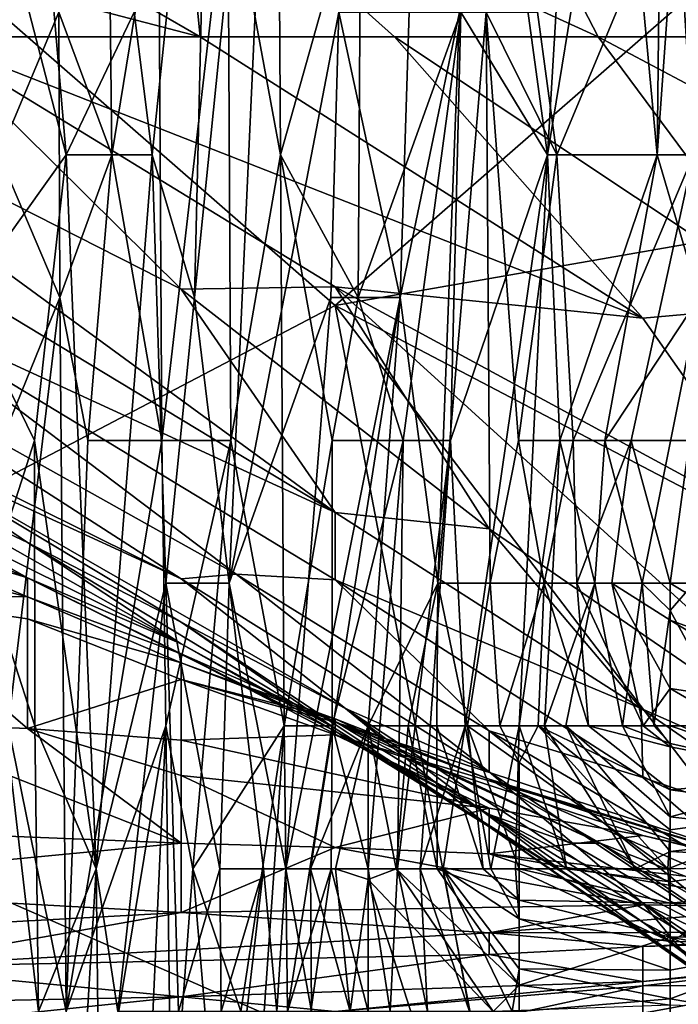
# Model space of a CAD drawing. Extents: x -161 to 11, y -10 to 160.
# Tile 428 of 499: x 0.9035 to 0.9226, y 0.1873 to 0.2159. Entities that reach past the tile are written whole.
import ezdxf

# ---------------------------------------------------------------- set-up
doc = ezdxf.new("R2010")
doc.units = 0
doc.header["$MEASUREMENT"] = 0
doc.layers.get('0').update_dxf_attribs({"linetype": 'CONTINUOUS'})

msp = doc.modelspace()

# ---------------------------------------------------------------- linework, layer by layer
for points in [[(0.904624, 0.21616, 0.187992), (0.902477, 0.23691, 0.191749), (0.902887, 0.21201, 0.191749)], [(0.909067, 0.22861, 0.109092), (0.911085, 0.23276, 0.097821), (0.908573, 0.207859, 0.109092)], [(0.909574, 0.199559, 0.101578), (0.908573, 0.207859, 0.109092), (0.911085, 0.23276, 0.097821)], [(0.911085, 0.23276, 0.097821), (0.91276, 0.21616, 0.08655), (0.909574, 0.199559, 0.101578)], [(0.922017, 0.21201, 0.094064), (0.922249, 0.23276, 0.094064), (0.920864, 0.22446, 0.101578)], [(0.922017, 0.21201, 0.094064), (0.923494, 0.23276, 0.08655), (0.922249, 0.23276, 0.094064)], [(0.923494, 0.23276, 0.08655), (0.922017, 0.21201, 0.094064), (0.923232, 0.207859, 0.08655)], [(0.905978, 0.22861, 0.180478), (0.904624, 0.21616, 0.187992), (0.906163, 0.21201, 0.180478)], [(0.907522, 0.22031, 0.172963), (0.905978, 0.22861, 0.180478), (0.906163, 0.21201, 0.180478)], [(0.907336, 0.21201, 0.116607), (0.906815, 0.21616, 0.120364), (0.909067, 0.22861, 0.109092)], [(0.909067, 0.22861, 0.109092), (0.908573, 0.207859, 0.109092), (0.907336, 0.21201, 0.116607)], [(0.910991, 0.22446, 0.154178), (0.909537, 0.22031, 0.161692), (0.911072, 0.21201, 0.154178)], [(0.910991, 0.22446, 0.154178), (0.911072, 0.21201, 0.154178), (0.913398, 0.22031, 0.142906)], [(0.918831, 0.21201, 0.112849), (0.919576, 0.22446, 0.109092), (0.917694, 0.22031, 0.120364)], [(0.920864, 0.22446, 0.101578), (0.919576, 0.22446, 0.109092), (0.918831, 0.21201, 0.112849)], [(0.920864, 0.22446, 0.101578), (0.918831, 0.21201, 0.112849), (0.922017, 0.21201, 0.094064)], [(0.923075, 0.21201, 0.03395), (0.922559, 0.22031, 0.037707), (0.925695, 0.22446, 0.022678)], [(0.912657, 0.20763, 0.267054), (0.890302, 0.195912, 0.267139), (0.894773, 0.223255, 0.267389)], [(0.908186, 0.220997, 0.6668), (0.894773, 0.223514, 0.655081), (0.908738, 0.215443, 0.655081)], [(0.894773, 0.223514, 0.655081), (0.903715, 0.216757, 0.651175), (0.908738, 0.215443, 0.655081)], [(0.894773, 0.223255, 0.267389), (0.92607, 0.219349, 0.267054), (0.912657, 0.20763, 0.267054)], [(0.92607, 0.223255, 0.692184), (0.917128, 0.221574, 0.678519), (0.92607, 0.215443, 0.678022)], [(0.917128, 0.221574, 0.678519), (0.908186, 0.220997, 0.6668), (0.920299, 0.215443, 0.670706)], [(0.92607, 0.215443, 0.678022), (0.917128, 0.221574, 0.678519), (0.920299, 0.215443, 0.670706)], [(0.920299, 0.215443, 0.670706), (0.908186, 0.220997, 0.6668), (0.914381, 0.215443, 0.662894)], [(0.914381, 0.215443, 0.662894), (0.908186, 0.220997, 0.6668), (0.908738, 0.215443, 0.655081)], [(0.90268, 0.22031, 0.142906), (0.904836, 0.21201, 0.130712), (0.90188, 0.207859, 0.146664)], [(0.90413, 0.22031, 0.135392), (0.904836, 0.21201, 0.130712), (0.90268, 0.22031, 0.142906)], [(0.906815, 0.21616, 0.120364), (0.904836, 0.21201, 0.130712), (0.90413, 0.22031, 0.135392)], [(0.907522, 0.22031, 0.172963), (0.906163, 0.21201, 0.180478), (0.907616, 0.203709, 0.172963)], [(0.909537, 0.22031, 0.161692), (0.907522, 0.22031, 0.172963), (0.907616, 0.203709, 0.172963)], [(0.909537, 0.22031, 0.161692), (0.907616, 0.203709, 0.172963), (0.909628, 0.203709, 0.161692)], [(0.911072, 0.21201, 0.154178), (0.909537, 0.22031, 0.161692), (0.909628, 0.203709, 0.161692)], [(0.913398, 0.22031, 0.142906), (0.911072, 0.21201, 0.154178), (0.913326, 0.207859, 0.142906)], [(0.913398, 0.22031, 0.142906), (0.913326, 0.207859, 0.142906), (0.916305, 0.21616, 0.127878)], [(0.917694, 0.22031, 0.120364), (0.916305, 0.21616, 0.127878), (0.918831, 0.21201, 0.112849)], [(0.918532, 0.21616, 0.056493), (0.922559, 0.22031, 0.037707), (0.919101, 0.21201, 0.052735)], [(0.922559, 0.22031, 0.037707), (0.923075, 0.21201, 0.03395), (0.919101, 0.21201, 0.052735)], [(0.92607, 0.219349, 0.267054), (0.935013, 0.211537, 0.266741), (0.912657, 0.20763, 0.267054)], [(0.894773, 0.217452, 0.639456), (0.900764, 0.215443, 0.643362), (0.903715, 0.216757, 0.651175)], [(0.900764, 0.215443, 0.643362), (0.908738, 0.215443, 0.655081), (0.903715, 0.216757, 0.651175)], [(0.904624, 0.21616, 0.187992), (0.902887, 0.21201, 0.191749), (0.904655, 0.207859, 0.187992)], [(0.904624, 0.21616, 0.187992), (0.904655, 0.207859, 0.187992), (0.906163, 0.21201, 0.180478)], [(0.906815, 0.21616, 0.120364), (0.907336, 0.21201, 0.116607), (0.904836, 0.21201, 0.130712)], [(0.912532, 0.207859, 0.08655), (0.909574, 0.199559, 0.101578), (0.91276, 0.21616, 0.08655)], [(0.91276, 0.21616, 0.08655), (0.914548, 0.207859, 0.075278), (0.912532, 0.207859, 0.08655)], [(0.914804, 0.21616, 0.075278), (0.914548, 0.207859, 0.075278), (0.91276, 0.21616, 0.08655)], [(0.916305, 0.21616, 0.127878), (0.913326, 0.207859, 0.142906), (0.914632, 0.203709, 0.135392)], [(0.914804, 0.21616, 0.075278), (0.916274, 0.21616, 0.067764), (0.914548, 0.207859, 0.075278)], [(0.91564, 0.199559, 0.067764), (0.914548, 0.207859, 0.075278), (0.916274, 0.21616, 0.067764)], [(0.916305, 0.21616, 0.127878), (0.914632, 0.203709, 0.135392), (0.916008, 0.203709, 0.127878)], [(0.916274, 0.21616, 0.067764), (0.917042, 0.21616, 0.064007), (0.91564, 0.199559, 0.067764)], [(0.917163, 0.199559, 0.06025), (0.91564, 0.199559, 0.067764), (0.917042, 0.21616, 0.064007)], [(0.916305, 0.21616, 0.127878), (0.916008, 0.203709, 0.127878), (0.918831, 0.21201, 0.112849)], [(0.918532, 0.21616, 0.056493), (0.919101, 0.21201, 0.052735), (0.917042, 0.21616, 0.064007)], [(0.917042, 0.21616, 0.064007), (0.919101, 0.21201, 0.052735), (0.917986, 0.203709, 0.056493)], [(0.917042, 0.21616, 0.064007), (0.917986, 0.203709, 0.056493), (0.917163, 0.199559, 0.06025)], [(0.900764, 0.215443, 0.643362), (0.893737, 0.215443, 0.631644), (0.908186, 0.208104, 0.63555)], [(0.908186, 0.208104, 0.63555), (0.893737, 0.215443, 0.631644), (0.912657, 0.201618, 0.623831)], [(0.893737, 0.215443, 0.631644), (0.894773, 0.212419, 0.623831), (0.912657, 0.201618, 0.623831)], [(0.908738, 0.215443, 0.655081), (0.900764, 0.215443, 0.643362), (0.921599, 0.207267, 0.655081)], [(0.921599, 0.207267, 0.655081), (0.900764, 0.215443, 0.643362), (0.912657, 0.208178, 0.643362)], [(0.900764, 0.215443, 0.643362), (0.908186, 0.208104, 0.63555), (0.912657, 0.208178, 0.643362)], [(0.914381, 0.215443, 0.662894), (0.908738, 0.215443, 0.655081), (0.921599, 0.207267, 0.655081)], [(0.914381, 0.215443, 0.662894), (0.92607, 0.207663, 0.662894), (0.920299, 0.215443, 0.670706)], [(0.92607, 0.207663, 0.662894), (0.914381, 0.215443, 0.662894), (0.921599, 0.207267, 0.655081)], [(0.920299, 0.215443, 0.670706), (0.935013, 0.20763, 0.675866), (0.92607, 0.215443, 0.678022)], [(0.935013, 0.20763, 0.675866), (0.920299, 0.215443, 0.670706), (0.92607, 0.207663, 0.662894)], [(0.894773, 0.212419, 0.623831), (0.899244, 0.207786, 0.616019), (0.912657, 0.201618, 0.623831)], [(0.904836, 0.21201, 0.130712), (0.903923, 0.203709, 0.135392), (0.90188, 0.207859, 0.146664)], [(0.904655, 0.207859, 0.187992), (0.902887, 0.21201, 0.191749), (0.902973, 0.203709, 0.191749)], [(0.903923, 0.203709, 0.135392), (0.904836, 0.21201, 0.130712), (0.905714, 0.191259, 0.124121)], [(0.906163, 0.21201, 0.180478), (0.904655, 0.207859, 0.187992), (0.905465, 0.203709, 0.184235)], [(0.904836, 0.21201, 0.130712), (0.907336, 0.21201, 0.116607), (0.905714, 0.191259, 0.124121)], [(0.906163, 0.21201, 0.180478), (0.905465, 0.203709, 0.184235), (0.907616, 0.203709, 0.172963)], [(0.907336, 0.21201, 0.116607), (0.90774, 0.199559, 0.112849), (0.905714, 0.191259, 0.124121)], [(0.907336, 0.21201, 0.116607), (0.908573, 0.207859, 0.109092), (0.90774, 0.199559, 0.112849)], [(0.911179, 0.195409, 0.154178), (0.911072, 0.21201, 0.154178), (0.909628, 0.203709, 0.161692)], [(0.912569, 0.203709, 0.146664), (0.911072, 0.21201, 0.154178), (0.911179, 0.195409, 0.154178)], [(0.913326, 0.207859, 0.142906), (0.911072, 0.21201, 0.154178), (0.912569, 0.203709, 0.146664)], [(0.918831, 0.21201, 0.112849), (0.916008, 0.203709, 0.127878), (0.916432, 0.195409, 0.124121)], [(0.918831, 0.21201, 0.112849), (0.916432, 0.195409, 0.124121), (0.918005, 0.195409, 0.113853)], [(0.919101, 0.21201, 0.052735), (0.919576, 0.203709, 0.048978), (0.917986, 0.203709, 0.056493)], [(0.918005, 0.195409, 0.113853), (0.919182, 0.203709, 0.109092), (0.918831, 0.21201, 0.112849)], [(0.918831, 0.21201, 0.112849), (0.919182, 0.203709, 0.109092), (0.922017, 0.21201, 0.094064)], [(0.919101, 0.21201, 0.052735), (0.923075, 0.21201, 0.03395), (0.919576, 0.203709, 0.048978)], [(0.922017, 0.21201, 0.094064), (0.919182, 0.203709, 0.109092), (0.920497, 0.203709, 0.101578)], [(0.921255, 0.203709, 0.041464), (0.919576, 0.203709, 0.048978), (0.923075, 0.21201, 0.03395)], [(0.922017, 0.21201, 0.094064), (0.920497, 0.203709, 0.101578), (0.923232, 0.207859, 0.08655)], [(0.922956, 0.203709, 0.03395), (0.921255, 0.203709, 0.041464), (0.923075, 0.21201, 0.03395)], [(0.935013, 0.195912, 0.266561), (0.912657, 0.20763, 0.267054), (0.935013, 0.211537, 0.266741)], [(0.912657, 0.208178, 0.643362), (0.908186, 0.208104, 0.63555), (0.917128, 0.201142, 0.631644)], [(0.917128, 0.201142, 0.631644), (0.908186, 0.208104, 0.63555), (0.912657, 0.201618, 0.623831)], [(0.912657, 0.208178, 0.643362), (0.92607, 0.200892, 0.647269), (0.921599, 0.207267, 0.655081)], [(0.92607, 0.200892, 0.647269), (0.912657, 0.208178, 0.643362), (0.930429, 0.192005, 0.631644)], [(0.912657, 0.208178, 0.643362), (0.917128, 0.201142, 0.631644), (0.930429, 0.192005, 0.631644)], [(0.90188, 0.207859, 0.146664), (0.903923, 0.203709, 0.135392), (0.902581, 0.199559, 0.142906)], [(0.903157, 0.195409, 0.191749), (0.904655, 0.207859, 0.187992), (0.902973, 0.203709, 0.191749)], [(0.904655, 0.207859, 0.187992), (0.903157, 0.195409, 0.191749), (0.904836, 0.187109, 0.188082)], [(0.905465, 0.203709, 0.184235), (0.904655, 0.207859, 0.187992), (0.904836, 0.187109, 0.188082)], [(0.908573, 0.207859, 0.109092), (0.909574, 0.199559, 0.101578), (0.90774, 0.199559, 0.112849)], [(0.912532, 0.207859, 0.08655), (0.911222, 0.191259, 0.090307), (0.909574, 0.199559, 0.101578)], [(0.911222, 0.191259, 0.090307), (0.912532, 0.207859, 0.08655), (0.914548, 0.207859, 0.075278)], [(0.914548, 0.207859, 0.075278), (0.911941, 0.191259, 0.08655), (0.911222, 0.191259, 0.090307)], [(0.914548, 0.207859, 0.075278), (0.913615, 0.195409, 0.077628), (0.911941, 0.191259, 0.08655)], [(0.913326, 0.207859, 0.142906), (0.912569, 0.203709, 0.146664), (0.914632, 0.203709, 0.135392)], [(0.914548, 0.207859, 0.075278), (0.91564, 0.199559, 0.067764), (0.913615, 0.195409, 0.077628)], [(0.923232, 0.207859, 0.08655), (0.920497, 0.203709, 0.101578), (0.921575, 0.199559, 0.094064)], [(0.923232, 0.207859, 0.08655), (0.921575, 0.199559, 0.094064), (0.923082, 0.199559, 0.08655)], [(0.890302, 0.195912, 0.267139), (0.912657, 0.20763, 0.267054), (0.917128, 0.184193, 0.266664)], [(0.895826, 0.20763, 0.6043), (0.894773, 0.206308, 0.588675), (0.908186, 0.199686, 0.600394)], [(0.895826, 0.20763, 0.6043), (0.909779, 0.199818, 0.608206), (0.899244, 0.207786, 0.616019)], [(0.909779, 0.199818, 0.608206), (0.895826, 0.20763, 0.6043), (0.908186, 0.199686, 0.600394)], [(0.899244, 0.207786, 0.616019), (0.912657, 0.199653, 0.616019), (0.912657, 0.201618, 0.623831)], [(0.912657, 0.199653, 0.616019), (0.899244, 0.207786, 0.616019), (0.909779, 0.199818, 0.608206)], [(0.930542, 0.184193, 0.266478), (0.912657, 0.20763, 0.267054), (0.935013, 0.195912, 0.266561)], [(0.930542, 0.184193, 0.266478), (0.917128, 0.184193, 0.266664), (0.912657, 0.20763, 0.267054)], [(0.92607, 0.207663, 0.662894), (0.921599, 0.207267, 0.655081), (0.92607, 0.200892, 0.647269)], [(0.908186, 0.199686, 0.600394), (0.894773, 0.206308, 0.588675), (0.899244, 0.203796, 0.588675)], [(0.912953, 0.195912, 0.592581), (0.899244, 0.203796, 0.588675), (0.908186, 0.198421, 0.584769)], [(0.908186, 0.199686, 0.600394), (0.899244, 0.203796, 0.588675), (0.912953, 0.195912, 0.592581)], [(0.903715, 0.200743, 0.580862), (0.908186, 0.198421, 0.584769), (0.899244, 0.203796, 0.588675)], [(0.903715, 0.200743, 0.580862), (0.899244, 0.203796, 0.588675), (0.899244, 0.20285, 0.569144)], [(0.903923, 0.203709, 0.135392), (0.903932, 0.195409, 0.135392), (0.902581, 0.199559, 0.142906)], [(0.905714, 0.191259, 0.124121), (0.903932, 0.195409, 0.135392), (0.903923, 0.203709, 0.135392)], [(0.904836, 0.187109, 0.188082), (0.907616, 0.203709, 0.172963), (0.905465, 0.203709, 0.184235)], [(0.907616, 0.203709, 0.172963), (0.904836, 0.187109, 0.188082), (0.907732, 0.195409, 0.172963)], [(0.907616, 0.203709, 0.172963), (0.907732, 0.195409, 0.172963), (0.909628, 0.203709, 0.161692)], [(0.909628, 0.203709, 0.161692), (0.907732, 0.195409, 0.172963), (0.908525, 0.191259, 0.169206)], [(0.909628, 0.203709, 0.161692), (0.908525, 0.191259, 0.169206), (0.911179, 0.195409, 0.154178)], [(0.911179, 0.195409, 0.154178), (0.912566, 0.195409, 0.146664), (0.912569, 0.203709, 0.146664)], [(0.912566, 0.195409, 0.146664), (0.914632, 0.203709, 0.135392), (0.912569, 0.203709, 0.146664)], [(0.912566, 0.195409, 0.146664), (0.913615, 0.191259, 0.140568), (0.914632, 0.203709, 0.135392)], [(0.914632, 0.203709, 0.135392), (0.913615, 0.191259, 0.140568), (0.914467, 0.191259, 0.135392)], [(0.916008, 0.203709, 0.127878), (0.914467, 0.191259, 0.135392), (0.915123, 0.191259, 0.131635)], [(0.914467, 0.191259, 0.135392), (0.916008, 0.203709, 0.127878), (0.914632, 0.203709, 0.135392)], [(0.916008, 0.203709, 0.127878), (0.915123, 0.191259, 0.131635), (0.916432, 0.195409, 0.124121)], [(0.918731, 0.199559, 0.052735), (0.917163, 0.199559, 0.06025), (0.917986, 0.203709, 0.056493)], [(0.917986, 0.203709, 0.056493), (0.919576, 0.203709, 0.048978), (0.918731, 0.199559, 0.052735)], [(0.919182, 0.203709, 0.109092), (0.918005, 0.195409, 0.113853), (0.918742, 0.195409, 0.109092)], [(0.919682, 0.199559, 0.048978), (0.918731, 0.199559, 0.052735), (0.919576, 0.203709, 0.048978)], [(0.919182, 0.203709, 0.109092), (0.918742, 0.195409, 0.109092), (0.9202, 0.199559, 0.101578)], [(0.920497, 0.203709, 0.101578), (0.919182, 0.203709, 0.109092), (0.9202, 0.199559, 0.101578)], [(0.919576, 0.203709, 0.048978), (0.921255, 0.203709, 0.041464), (0.919682, 0.199559, 0.048978)], [(0.920694, 0.199559, 0.045221), (0.919682, 0.199559, 0.048978), (0.921255, 0.203709, 0.041464)], [(0.920497, 0.203709, 0.101578), (0.9202, 0.199559, 0.101578), (0.921575, 0.199559, 0.094064)], [(0.921255, 0.203709, 0.041464), (0.922395, 0.199559, 0.039268), (0.920694, 0.199559, 0.045221)], [(0.921255, 0.203709, 0.041464), (0.922956, 0.203709, 0.03395), (0.922395, 0.199559, 0.039268)], [(0.922956, 0.203709, 0.03395), (0.924621, 0.199559, 0.03395), (0.922395, 0.199559, 0.039268)], [(0.899244, 0.20285, 0.569144), (0.908186, 0.197799, 0.561331), (0.903715, 0.200743, 0.580862)], [(0.899244, 0.202222, 0.557425), (0.908186, 0.197799, 0.561331), (0.899244, 0.20285, 0.569144)], [(0.908186, 0.197799, 0.561331), (0.899244, 0.202222, 0.557425), (0.903715, 0.199718, 0.549612)], [(0.899244, 0.202222, 0.557425), (0.899244, 0.201613, 0.549612), (0.903715, 0.199718, 0.549612)], [(0.899244, 0.201613, 0.549612), (0.899244, 0.201081, 0.545706), (0.903715, 0.199718, 0.549612)], [(0.917128, 0.201142, 0.631644), (0.912657, 0.201618, 0.623831), (0.921545, 0.195912, 0.623831)], [(0.912657, 0.201618, 0.623831), (0.912657, 0.199653, 0.616019), (0.921545, 0.195912, 0.623831)], [(0.899244, 0.201081, 0.545706), (0.899244, 0.200291, 0.5418), (0.903715, 0.199164, 0.5418)], [(0.899244, 0.201081, 0.545706), (0.903715, 0.199164, 0.5418), (0.903715, 0.199718, 0.549612)], [(0.917128, 0.201142, 0.631644), (0.921545, 0.195912, 0.623831), (0.930429, 0.192005, 0.631644)], [(0.912657, 0.195334, 0.569144), (0.908186, 0.198421, 0.584769), (0.903715, 0.200743, 0.580862)], [(0.912657, 0.195334, 0.569144), (0.903715, 0.200743, 0.580862), (0.908186, 0.197799, 0.561331)], [(0.903715, 0.199164, 0.5418), (0.899244, 0.200291, 0.5418), (0.899244, 0.199186, 0.537894)], [(0.908186, 0.199686, 0.600394), (0.917128, 0.194078, 0.600394), (0.909779, 0.199818, 0.608206)], [(0.917128, 0.195266, 0.608206), (0.909779, 0.199818, 0.608206), (0.917128, 0.194078, 0.600394)], [(0.909779, 0.199818, 0.608206), (0.917128, 0.195266, 0.608206), (0.912657, 0.199653, 0.616019)], [(0.902581, 0.199559, 0.142906), (0.904036, 0.187109, 0.135392), (0.902424, 0.178809, 0.146664)], [(0.904036, 0.187109, 0.135392), (0.902581, 0.199559, 0.142906), (0.903932, 0.195409, 0.135392)], [(0.908186, 0.197799, 0.561331), (0.903715, 0.199718, 0.549612), (0.912657, 0.195254, 0.557425)], [(0.908186, 0.197507, 0.5418), (0.912657, 0.195254, 0.557425), (0.903715, 0.199718, 0.549612)], [(0.903715, 0.199718, 0.549612), (0.903715, 0.199164, 0.5418), (0.908186, 0.197507, 0.5418)], [(0.906337, 0.187109, 0.120364), (0.905714, 0.191259, 0.124121), (0.90774, 0.199559, 0.112849)], [(0.908105, 0.187109, 0.109092), (0.906337, 0.187109, 0.120364), (0.90774, 0.199559, 0.112849)], [(0.909574, 0.199559, 0.101578), (0.909304, 0.191259, 0.101578), (0.90774, 0.199559, 0.112849)], [(0.90774, 0.199559, 0.112849), (0.909304, 0.191259, 0.101578), (0.908105, 0.187109, 0.109092)], [(0.917128, 0.194078, 0.600394), (0.908186, 0.199686, 0.600394), (0.912953, 0.195912, 0.592581)], [(0.910575, 0.191259, 0.094064), (0.909304, 0.191259, 0.101578), (0.909574, 0.199559, 0.101578)], [(0.909574, 0.199559, 0.101578), (0.911222, 0.191259, 0.090307), (0.910575, 0.191259, 0.094064)], [(0.912657, 0.199653, 0.616019), (0.921599, 0.193914, 0.616019), (0.921545, 0.195912, 0.623831)], [(0.921599, 0.193914, 0.616019), (0.912657, 0.199653, 0.616019), (0.917128, 0.195266, 0.608206)], [(0.914783, 0.195409, 0.071521), (0.913615, 0.195409, 0.077628), (0.91564, 0.199559, 0.067764)], [(0.915613, 0.195409, 0.067764), (0.914783, 0.195409, 0.071521), (0.91564, 0.199559, 0.067764)], [(0.916502, 0.195409, 0.064007), (0.915613, 0.195409, 0.067764), (0.91564, 0.199559, 0.067764)], [(0.91564, 0.199559, 0.067764), (0.917163, 0.199559, 0.06025), (0.916502, 0.195409, 0.064007)], [(0.917446, 0.195409, 0.06025), (0.916502, 0.195409, 0.064007), (0.917163, 0.199559, 0.06025)], [(0.917163, 0.199559, 0.06025), (0.918731, 0.199559, 0.052735), (0.917446, 0.195409, 0.06025)], [(0.918731, 0.199559, 0.052735), (0.918558, 0.195409, 0.056493), (0.917446, 0.195409, 0.06025)], [(0.918731, 0.199559, 0.052735), (0.920018, 0.195409, 0.052735), (0.918558, 0.195409, 0.056493)], [(0.919682, 0.199559, 0.048978), (0.920018, 0.195409, 0.052735), (0.918731, 0.199559, 0.052735)], [(0.9202, 0.199559, 0.101578), (0.918742, 0.195409, 0.109092), (0.91936, 0.195409, 0.105335)], [(0.9202, 0.199559, 0.101578), (0.91936, 0.195409, 0.105335), (0.921003, 0.195409, 0.097821)], [(0.920018, 0.195409, 0.052735), (0.919682, 0.199559, 0.048978), (0.92161, 0.195409, 0.048978)], [(0.920694, 0.199559, 0.045221), (0.92161, 0.195409, 0.048978), (0.919682, 0.199559, 0.048978)], [(0.921575, 0.199559, 0.094064), (0.9202, 0.199559, 0.101578), (0.921003, 0.195409, 0.097821)], [(0.92161, 0.195409, 0.048978), (0.920694, 0.199559, 0.045221), (0.922395, 0.1965, 0.045221)], [(0.922395, 0.198485, 0.041464), (0.922395, 0.1965, 0.045221), (0.920694, 0.199559, 0.045221)], [(0.922395, 0.199559, 0.039268), (0.922395, 0.198485, 0.041464), (0.920694, 0.199559, 0.045221)], [(0.921575, 0.199559, 0.094064), (0.921003, 0.195409, 0.097821), (0.921921, 0.195409, 0.094064)], [(0.921575, 0.199559, 0.094064), (0.921921, 0.195409, 0.094064), (0.922395, 0.198769, 0.090307)], [(0.921575, 0.199559, 0.094064), (0.922395, 0.198769, 0.090307), (0.923082, 0.199559, 0.08655)], [(0.922395, 0.198485, 0.041464), (0.922395, 0.199559, 0.039268), (0.926784, 0.196888, 0.037707)], [(0.924621, 0.199559, 0.03395), (0.926784, 0.196888, 0.037707), (0.922395, 0.199559, 0.039268)], [(0.922395, 0.198769, 0.090307), (0.924207, 0.195409, 0.090307), (0.923082, 0.199559, 0.08655)], [(0.899244, 0.199186, 0.537894), (0.903715, 0.198527, 0.537894), (0.903715, 0.199164, 0.5418)], [(0.899244, 0.199186, 0.537894), (0.903715, 0.195336, 0.526175), (0.903715, 0.198527, 0.537894)], [(0.899244, 0.195521, 0.526175), (0.903715, 0.195336, 0.526175), (0.899244, 0.199186, 0.537894)], [(0.908186, 0.197507, 0.5418), (0.903715, 0.199164, 0.5418), (0.908186, 0.197239, 0.537894)], [(0.903715, 0.199164, 0.5418), (0.903715, 0.198527, 0.537894), (0.908186, 0.197239, 0.537894)], [(0.922395, 0.198769, 0.090307), (0.921921, 0.195409, 0.094064), (0.922395, 0.195409, 0.092298)], [(0.922395, 0.195409, 0.092298), (0.924207, 0.195409, 0.090307), (0.922395, 0.198769, 0.090307)], [(0.903715, 0.195336, 0.526175), (0.908186, 0.196756, 0.533987), (0.903715, 0.198527, 0.537894)], [(0.908186, 0.197239, 0.537894), (0.903715, 0.198527, 0.537894), (0.908186, 0.196756, 0.533987)], [(0.912953, 0.195912, 0.592581), (0.908186, 0.198421, 0.584769), (0.917128, 0.192479, 0.576956)], [(0.917128, 0.192479, 0.576956), (0.908186, 0.198421, 0.584769), (0.912657, 0.195334, 0.569144)], [(0.922395, 0.198485, 0.041464), (0.926784, 0.195827, 0.041464), (0.922395, 0.1965, 0.045221)], [(0.926784, 0.195827, 0.041464), (0.922395, 0.198485, 0.041464), (0.926784, 0.196888, 0.037707)], [(0.908186, 0.197799, 0.561331), (0.912657, 0.195254, 0.557425), (0.912657, 0.195334, 0.569144)], [(0.912657, 0.195254, 0.557425), (0.908186, 0.197507, 0.5418), (0.917128, 0.192834, 0.549612)], [(0.917128, 0.192834, 0.549612), (0.908186, 0.197507, 0.5418), (0.912657, 0.195538, 0.5418)], [(0.908186, 0.197239, 0.537894), (0.912657, 0.195538, 0.5418), (0.908186, 0.197507, 0.5418)], [(0.912657, 0.195538, 0.5418), (0.908186, 0.197239, 0.537894), (0.912657, 0.195612, 0.537894)], [(0.908186, 0.196756, 0.533987), (0.912657, 0.195612, 0.537894), (0.908186, 0.197239, 0.537894)], [(0.903715, 0.195336, 0.526175), (0.908186, 0.195, 0.526175), (0.908186, 0.196756, 0.533987)], [(0.908186, 0.196756, 0.533987), (0.912657, 0.195521, 0.533987), (0.912657, 0.195612, 0.537894)], [(0.912657, 0.195521, 0.533987), (0.908186, 0.196756, 0.533987), (0.912657, 0.195151, 0.530081)], [(0.912657, 0.195151, 0.530081), (0.908186, 0.196756, 0.533987), (0.908186, 0.195, 0.526175)], [(0.922395, 0.1948, 0.048978), (0.92161, 0.195409, 0.048978), (0.922395, 0.1965, 0.045221)], [(0.922395, 0.1948, 0.048978), (0.922395, 0.1965, 0.045221), (0.926784, 0.193947, 0.048978)], [(0.922395, 0.1965, 0.045221), (0.926784, 0.195827, 0.041464), (0.926784, 0.193947, 0.048978)], [(0.917128, 0.184193, 0.266664), (0.890302, 0.188099, 0.267027), (0.890302, 0.195912, 0.267139)], [(0.912953, 0.195912, 0.592581), (0.921599, 0.19026, 0.592581), (0.917128, 0.194078, 0.600394)], [(0.921599, 0.19026, 0.592581), (0.912953, 0.195912, 0.592581), (0.923377, 0.188099, 0.576956)], [(0.917128, 0.192479, 0.576956), (0.923377, 0.188099, 0.576956), (0.912953, 0.195912, 0.592581)], [(0.930429, 0.192005, 0.631644), (0.921545, 0.195912, 0.623831), (0.92721, 0.192005, 0.623831)], [(0.92721, 0.192005, 0.623831), (0.921545, 0.195912, 0.623831), (0.921599, 0.193914, 0.616019)], [(0.908186, 0.192005, 0.514714), (0.899244, 0.195521, 0.526175), (0.885831, 0.192899, 0.518362)], [(0.899244, 0.195521, 0.526175), (0.908186, 0.192005, 0.514714), (0.903715, 0.195336, 0.526175)], [(0.912657, 0.195538, 0.5418), (0.912657, 0.195612, 0.537894), (0.920359, 0.192005, 0.537894)], [(0.920359, 0.192005, 0.537894), (0.912657, 0.195612, 0.537894), (0.917128, 0.193859, 0.533987)], [(0.912657, 0.195612, 0.537894), (0.912657, 0.195521, 0.533987), (0.917128, 0.193859, 0.533987)], [(0.917128, 0.192834, 0.549612), (0.912657, 0.195538, 0.5418), (0.919506, 0.192005, 0.5418)], [(0.919506, 0.192005, 0.5418), (0.912657, 0.195538, 0.5418), (0.920359, 0.192005, 0.537894)], [(0.917128, 0.193859, 0.533987), (0.912657, 0.195521, 0.533987), (0.92607, 0.19114, 0.522269)], [(0.912657, 0.195521, 0.533987), (0.912657, 0.195151, 0.530081), (0.92607, 0.19114, 0.522269)], [(0.903263, 0.182959, 0.191749), (0.904836, 0.187109, 0.188082), (0.903157, 0.195409, 0.191749)], [(0.903715, 0.195336, 0.526175), (0.908186, 0.193964, 0.522269), (0.908186, 0.195, 0.526175)], [(0.908186, 0.192005, 0.514714), (0.908186, 0.193964, 0.522269), (0.903715, 0.195336, 0.526175)], [(0.903932, 0.195409, 0.135392), (0.905714, 0.191259, 0.124121), (0.904036, 0.187109, 0.135392)], [(0.907732, 0.195409, 0.172963), (0.904836, 0.187109, 0.188082), (0.905684, 0.182959, 0.184235)], [(0.905684, 0.182959, 0.184235), (0.907177, 0.182959, 0.176721), (0.907732, 0.195409, 0.172963)], [(0.907732, 0.195409, 0.172963), (0.907177, 0.182959, 0.176721), (0.907902, 0.182959, 0.172963)], [(0.908525, 0.191259, 0.169206), (0.907732, 0.195409, 0.172963), (0.907902, 0.182959, 0.172963)], [(0.911179, 0.195409, 0.154178), (0.908525, 0.191259, 0.169206), (0.909917, 0.187109, 0.161692)], [(0.909917, 0.187109, 0.161692), (0.910594, 0.187109, 0.157935), (0.911179, 0.195409, 0.154178)], [(0.911179, 0.195409, 0.154178), (0.910594, 0.187109, 0.157935), (0.911268, 0.187109, 0.154178)], [(0.911268, 0.187109, 0.154178), (0.912566, 0.195409, 0.146664), (0.911179, 0.195409, 0.154178)], [(0.912566, 0.195409, 0.146664), (0.911268, 0.187109, 0.154178), (0.912537, 0.191259, 0.146664)], [(0.913615, 0.195409, 0.077628), (0.912669, 0.191259, 0.082792), (0.911941, 0.191259, 0.08655)], [(0.912566, 0.195409, 0.146664), (0.912537, 0.191259, 0.146664), (0.913615, 0.191259, 0.140568)], [(0.917128, 0.192479, 0.576956), (0.912657, 0.195334, 0.569144), (0.921599, 0.189709, 0.557425)], [(0.912657, 0.195334, 0.569144), (0.912657, 0.195254, 0.557425), (0.921599, 0.189709, 0.557425)], [(0.921599, 0.189709, 0.557425), (0.912657, 0.195254, 0.557425), (0.917128, 0.192834, 0.549612)], [(0.913615, 0.191259, 0.078395), (0.912669, 0.191259, 0.082792), (0.913615, 0.195409, 0.077628)], [(0.913615, 0.195409, 0.077628), (0.914426, 0.191259, 0.075278), (0.913615, 0.191259, 0.078395)], [(0.913615, 0.195409, 0.077628), (0.914783, 0.195409, 0.071521), (0.914426, 0.191259, 0.075278)], [(0.915618, 0.191259, 0.071521), (0.914426, 0.191259, 0.075278), (0.914783, 0.195409, 0.071521)], [(0.914783, 0.195409, 0.071521), (0.915613, 0.195409, 0.067764), (0.915618, 0.191259, 0.071521)], [(0.916432, 0.195409, 0.124121), (0.915123, 0.191259, 0.131635), (0.915794, 0.191259, 0.127878)], [(0.916961, 0.191259, 0.067764), (0.915618, 0.191259, 0.071521), (0.915613, 0.195409, 0.067764)], [(0.916502, 0.195409, 0.064007), (0.916961, 0.191259, 0.067764), (0.915613, 0.195409, 0.067764)], [(0.916432, 0.195409, 0.124121), (0.915794, 0.191259, 0.127878), (0.917177, 0.191259, 0.120364)], [(0.916432, 0.195409, 0.124121), (0.917177, 0.191259, 0.120364), (0.918005, 0.195409, 0.113853)], [(0.916961, 0.191259, 0.067764), (0.916502, 0.195409, 0.064007), (0.918005, 0.191259, 0.065146)], [(0.918005, 0.194345, 0.06025), (0.918005, 0.191259, 0.065146), (0.916502, 0.195409, 0.064007)], [(0.916502, 0.195409, 0.064007), (0.917446, 0.195409, 0.06025), (0.918005, 0.194345, 0.06025)], [(0.921599, 0.193914, 0.616019), (0.917128, 0.195266, 0.608206), (0.92607, 0.190026, 0.612112)], [(0.917128, 0.195266, 0.608206), (0.926044, 0.188099, 0.600394), (0.92607, 0.190026, 0.612112)], [(0.917128, 0.195266, 0.608206), (0.917128, 0.194078, 0.600394), (0.926044, 0.188099, 0.600394)], [(0.918005, 0.195409, 0.113853), (0.917177, 0.191259, 0.120364), (0.917902, 0.191259, 0.116607)], [(0.918005, 0.194345, 0.06025), (0.917446, 0.195409, 0.06025), (0.918558, 0.195409, 0.056493)], [(0.918005, 0.195409, 0.113853), (0.917902, 0.191259, 0.116607), (0.919384, 0.191259, 0.112849)], [(0.918005, 0.194345, 0.06025), (0.918558, 0.195409, 0.056493), (0.922322, 0.191259, 0.06025)], [(0.918742, 0.195409, 0.109092), (0.918005, 0.195409, 0.113853), (0.919384, 0.191259, 0.112849)], [(0.922322, 0.191259, 0.06025), (0.918558, 0.195409, 0.056493), (0.922395, 0.192387, 0.056493)], [(0.922395, 0.192387, 0.056493), (0.918558, 0.195409, 0.056493), (0.922395, 0.193548, 0.052735)], [(0.920018, 0.195409, 0.052735), (0.922395, 0.193548, 0.052735), (0.918558, 0.195409, 0.056493)], [(0.921374, 0.191259, 0.109092), (0.918742, 0.195409, 0.109092), (0.919384, 0.191259, 0.112849)], [(0.918742, 0.195409, 0.109092), (0.921374, 0.191259, 0.109092), (0.91936, 0.195409, 0.105335)], [(0.922395, 0.191756, 0.105335), (0.91936, 0.195409, 0.105335), (0.921374, 0.191259, 0.109092)], [(0.922395, 0.192769, 0.101578), (0.91936, 0.195409, 0.105335), (0.922395, 0.191756, 0.105335)], [(0.921003, 0.195409, 0.097821), (0.91936, 0.195409, 0.105335), (0.922395, 0.192769, 0.101578)], [(0.922395, 0.193548, 0.052735), (0.920018, 0.195409, 0.052735), (0.922395, 0.1948, 0.048978)], [(0.92161, 0.195409, 0.048978), (0.922395, 0.1948, 0.048978), (0.920018, 0.195409, 0.052735)], [(0.922395, 0.194896, 0.094064), (0.921003, 0.195409, 0.097821), (0.922395, 0.192769, 0.101578)], [(0.922395, 0.194896, 0.094064), (0.921921, 0.195409, 0.094064), (0.921003, 0.195409, 0.097821)], [(0.922395, 0.195409, 0.092298), (0.921921, 0.195409, 0.094064), (0.922395, 0.194896, 0.094064)], [(0.922395, 0.195409, 0.092298), (0.922395, 0.194896, 0.094064), (0.926784, 0.193931, 0.094064)], [(0.922395, 0.195409, 0.092298), (0.926784, 0.193931, 0.094064), (0.924207, 0.195409, 0.090307)], [(0.908186, 0.195, 0.526175), (0.917128, 0.193022, 0.522269), (0.912657, 0.195151, 0.530081)], [(0.908186, 0.195, 0.526175), (0.908186, 0.193964, 0.522269), (0.917128, 0.193022, 0.522269)], [(0.912657, 0.195151, 0.530081), (0.921599, 0.192227, 0.522269), (0.92607, 0.19114, 0.522269)], [(0.912657, 0.195151, 0.530081), (0.917128, 0.193022, 0.522269), (0.921599, 0.192227, 0.522269)], [(0.922395, 0.192769, 0.101578), (0.926784, 0.193931, 0.094064), (0.922395, 0.194896, 0.094064)], [(0.922395, 0.193548, 0.052735), (0.922395, 0.1948, 0.048978), (0.926784, 0.193947, 0.048978)], [(0.918005, 0.191259, 0.065146), (0.918005, 0.194345, 0.06025), (0.922322, 0.191259, 0.06025)], [(0.921599, 0.19026, 0.592581), (0.926044, 0.188099, 0.600394), (0.917128, 0.194078, 0.600394)], [(0.908186, 0.193964, 0.522269), (0.912657, 0.191878, 0.514456), (0.917128, 0.193022, 0.522269)], [(0.908186, 0.192005, 0.514714), (0.912657, 0.191878, 0.514456), (0.908186, 0.193964, 0.522269)], [(0.92607, 0.19088, 0.526175), (0.917128, 0.193859, 0.533987), (0.92607, 0.19114, 0.522269)], [(0.920359, 0.192005, 0.537894), (0.917128, 0.193859, 0.533987), (0.93038, 0.188099, 0.530081)], [(0.917128, 0.193859, 0.533987), (0.92607, 0.19088, 0.526175), (0.93038, 0.188099, 0.530081)], [(0.921599, 0.193914, 0.616019), (0.92607, 0.190026, 0.612112), (0.92721, 0.192005, 0.623831)], [(0.922395, 0.193548, 0.052735), (0.926784, 0.193947, 0.048978), (0.926784, 0.19298, 0.052735)], [(0.922395, 0.192769, 0.101578), (0.926784, 0.192262, 0.101578), (0.926784, 0.193931, 0.094064)], [(0.922395, 0.192387, 0.056493), (0.922395, 0.193548, 0.052735), (0.926784, 0.19298, 0.052735)], [(0.917128, 0.191694, 0.514456), (0.917128, 0.193022, 0.522269), (0.912657, 0.191878, 0.514456)], [(0.921599, 0.192227, 0.522269), (0.917128, 0.193022, 0.522269), (0.917128, 0.191694, 0.514456)], [(0.922395, 0.192387, 0.056493), (0.926784, 0.19298, 0.052735), (0.922322, 0.191259, 0.06025)], [(0.922322, 0.191259, 0.06025), (0.926784, 0.19298, 0.052735), (0.935564, 0.191528, 0.056493)], [(0.908186, 0.192005, 0.514714), (0.885831, 0.192899, 0.518362), (0.894773, 0.190727, 0.51055)], [(0.921599, 0.189709, 0.557425), (0.917128, 0.192834, 0.549612), (0.92607, 0.18734, 0.549612)], [(0.92607, 0.18734, 0.549612), (0.917128, 0.192834, 0.549612), (0.92607, 0.188177, 0.5418)], [(0.919506, 0.192005, 0.5418), (0.92607, 0.188177, 0.5418), (0.917128, 0.192834, 0.549612)], [(0.922395, 0.192769, 0.101578), (0.922395, 0.191756, 0.105335), (0.926784, 0.192262, 0.101578)], [(0.923377, 0.188099, 0.576956), (0.917128, 0.192479, 0.576956), (0.92607, 0.186318, 0.565237)], [(0.921599, 0.189709, 0.557425), (0.92607, 0.186318, 0.565237), (0.917128, 0.192479, 0.576956)], [(0.921599, 0.192227, 0.522269), (0.917128, 0.191694, 0.514456), (0.930542, 0.19016, 0.514456)], [(0.921599, 0.192227, 0.522269), (0.930542, 0.19016, 0.514456), (0.92607, 0.19114, 0.522269)], [(0.926784, 0.191528, 0.105335), (0.926784, 0.192262, 0.101578), (0.922395, 0.191756, 0.105335)], [(0.894773, 0.190727, 0.51055), (0.908186, 0.189987, 0.506644), (0.908186, 0.192005, 0.514714)], [(0.908186, 0.189987, 0.506644), (0.912657, 0.191878, 0.514456), (0.908186, 0.192005, 0.514714)], [(0.912657, 0.191878, 0.514456), (0.908186, 0.189987, 0.506644), (0.921599, 0.190204, 0.506644)], [(0.912657, 0.191878, 0.514456), (0.921599, 0.190204, 0.506644), (0.917128, 0.191694, 0.514456)], [(0.919506, 0.192005, 0.5418), (0.920359, 0.192005, 0.537894), (0.92607, 0.188177, 0.5418)], [(0.92607, 0.188177, 0.5418), (0.920359, 0.192005, 0.537894), (0.927219, 0.188099, 0.537894)], [(0.927219, 0.188099, 0.537894), (0.920359, 0.192005, 0.537894), (0.93038, 0.188099, 0.530081)], [(0.930542, 0.19016, 0.514456), (0.917128, 0.191694, 0.514456), (0.92607, 0.190133, 0.506644)], [(0.917128, 0.191694, 0.514456), (0.921599, 0.190204, 0.506644), (0.92607, 0.190133, 0.506644)], [(0.922395, 0.191756, 0.105335), (0.921374, 0.191259, 0.109092), (0.922395, 0.190878, 0.109092)], [(0.935564, 0.191528, 0.056493), (0.922395, 0.19026, 0.064007), (0.922322, 0.191259, 0.06025)], [(0.926784, 0.191528, 0.105335), (0.922395, 0.191756, 0.105335), (0.922395, 0.190878, 0.109092)], [(0.922395, 0.19026, 0.064007), (0.935564, 0.191528, 0.056493), (0.939953, 0.189493, 0.064007)], [(0.922395, 0.189138, 0.116607), (0.926784, 0.189117, 0.116607), (0.926784, 0.191528, 0.105335)], [(0.922395, 0.190878, 0.109092), (0.922395, 0.189138, 0.116607), (0.926784, 0.191528, 0.105335)], [(0.905714, 0.191259, 0.124121), (0.905211, 0.182959, 0.127878), (0.904036, 0.187109, 0.135392)], [(0.905714, 0.191259, 0.124121), (0.905811, 0.182959, 0.124121), (0.905211, 0.182959, 0.127878)], [(0.905714, 0.191259, 0.124121), (0.906337, 0.187109, 0.120364), (0.905811, 0.182959, 0.124121)], [(0.908525, 0.191259, 0.169206), (0.907902, 0.182959, 0.172963), (0.909226, 0.182959, 0.166496)], [(0.909304, 0.191259, 0.101578), (0.909343, 0.187109, 0.101578), (0.908105, 0.187109, 0.109092)], [(0.908525, 0.191259, 0.169206), (0.909226, 0.182959, 0.166496), (0.909917, 0.187109, 0.161692)], [(0.909304, 0.191259, 0.101578), (0.910575, 0.191259, 0.094064), (0.909343, 0.187109, 0.101578)], [(0.910094, 0.187109, 0.097821), (0.909343, 0.187109, 0.101578), (0.910575, 0.191259, 0.094064)], [(0.910961, 0.187109, 0.094064), (0.910094, 0.187109, 0.097821), (0.910575, 0.191259, 0.094064)], [(0.910575, 0.191259, 0.094064), (0.911222, 0.191259, 0.090307), (0.910961, 0.187109, 0.094064)], [(0.911972, 0.187109, 0.090307), (0.910961, 0.187109, 0.094064), (0.911222, 0.191259, 0.090307)], [(0.911222, 0.191259, 0.090307), (0.911941, 0.191259, 0.08655), (0.911972, 0.187109, 0.090307)], [(0.912537, 0.191259, 0.146664), (0.911268, 0.187109, 0.154178), (0.911954, 0.187109, 0.150421)], [(0.911941, 0.191259, 0.08655), (0.913095, 0.187109, 0.08655), (0.911972, 0.187109, 0.090307)], [(0.912669, 0.191259, 0.082792), (0.913095, 0.187109, 0.08655), (0.911941, 0.191259, 0.08655)], [(0.912537, 0.191259, 0.146664), (0.911954, 0.187109, 0.150421), (0.913615, 0.187109, 0.141629)], [(0.913615, 0.191259, 0.140568), (0.912537, 0.191259, 0.146664), (0.913615, 0.187109, 0.141629)], [(0.913615, 0.190941, 0.079035), (0.913095, 0.187109, 0.08655), (0.912669, 0.191259, 0.082792)], [(0.912669, 0.191259, 0.082792), (0.913615, 0.191259, 0.078395), (0.913615, 0.190941, 0.079035)], [(0.913615, 0.191259, 0.078395), (0.914426, 0.191259, 0.075278), (0.913615, 0.190941, 0.079035)], [(0.914426, 0.191259, 0.075278), (0.917246, 0.187109, 0.079035), (0.913615, 0.190941, 0.079035)], [(0.913615, 0.191259, 0.140568), (0.913615, 0.187109, 0.141629), (0.914256, 0.187109, 0.139149)], [(0.914467, 0.191259, 0.135392), (0.913615, 0.191259, 0.140568), (0.914256, 0.187109, 0.139149)], [(0.914467, 0.191259, 0.135392), (0.914256, 0.187109, 0.139149), (0.915337, 0.187109, 0.135392)], [(0.917246, 0.187109, 0.079035), (0.914426, 0.191259, 0.075278), (0.918005, 0.187873, 0.075278)], [(0.915618, 0.191259, 0.071521), (0.918005, 0.187873, 0.075278), (0.914426, 0.191259, 0.075278)], [(0.914467, 0.191259, 0.135392), (0.915337, 0.187109, 0.135392), (0.915123, 0.191259, 0.131635)], [(0.916559, 0.187109, 0.131635), (0.915123, 0.191259, 0.131635), (0.915337, 0.187109, 0.135392)], [(0.915794, 0.191259, 0.127878), (0.915123, 0.191259, 0.131635), (0.916559, 0.187109, 0.131635)], [(0.916961, 0.191259, 0.067764), (0.918005, 0.190349, 0.067764), (0.915618, 0.191259, 0.071521)], [(0.918005, 0.187873, 0.075278), (0.915618, 0.191259, 0.071521), (0.918005, 0.190349, 0.067764)], [(0.917803, 0.187109, 0.127878), (0.915794, 0.191259, 0.127878), (0.916559, 0.187109, 0.131635)], [(0.918005, 0.188353, 0.124121), (0.915794, 0.191259, 0.127878), (0.917803, 0.187109, 0.127878)], [(0.918005, 0.188353, 0.124121), (0.918005, 0.189803, 0.120364), (0.915794, 0.191259, 0.127878)], [(0.918005, 0.189803, 0.120364), (0.917177, 0.191259, 0.120364), (0.915794, 0.191259, 0.127878)], [(0.918005, 0.191259, 0.065146), (0.918005, 0.190349, 0.067764), (0.916961, 0.191259, 0.067764)], [(0.917177, 0.191259, 0.120364), (0.918005, 0.189803, 0.120364), (0.917902, 0.191259, 0.116607)], [(0.922395, 0.189138, 0.116607), (0.917902, 0.191259, 0.116607), (0.918005, 0.189803, 0.120364)], [(0.917902, 0.191259, 0.116607), (0.922395, 0.189138, 0.116607), (0.919384, 0.191259, 0.112849)], [(0.922395, 0.19026, 0.064007), (0.918005, 0.190349, 0.067764), (0.918005, 0.191259, 0.065146)], [(0.922395, 0.19026, 0.064007), (0.918005, 0.191259, 0.065146), (0.922322, 0.191259, 0.06025)], [(0.919384, 0.191259, 0.112849), (0.922395, 0.189138, 0.116607), (0.922395, 0.190878, 0.109092)], [(0.922395, 0.190878, 0.109092), (0.921374, 0.191259, 0.109092), (0.919384, 0.191259, 0.112849)], [(0.913615, 0.190941, 0.079035), (0.914853, 0.187109, 0.082792), (0.913095, 0.187109, 0.08655)], [(0.913615, 0.190941, 0.079035), (0.917246, 0.187109, 0.079035), (0.914853, 0.187109, 0.082792)], [(0.908186, 0.189987, 0.506644), (0.894773, 0.190727, 0.51055), (0.890302, 0.189007, 0.502737)], [(0.918005, 0.190349, 0.067764), (0.922395, 0.189265, 0.067764), (0.918005, 0.187873, 0.075278)], [(0.918005, 0.190349, 0.067764), (0.922395, 0.19026, 0.064007), (0.922395, 0.189265, 0.067764)], [(0.921599, 0.190204, 0.506644), (0.908186, 0.189987, 0.506644), (0.917128, 0.189395, 0.502737)], [(0.921599, 0.190204, 0.506644), (0.917128, 0.189395, 0.502737), (0.92607, 0.190133, 0.506644)], [(0.930542, 0.189428, 0.498831), (0.92607, 0.190133, 0.506644), (0.917128, 0.189395, 0.502737)], [(0.921599, 0.19026, 0.592581), (0.930542, 0.183223, 0.584769), (0.930542, 0.184339, 0.596487)], [(0.921599, 0.19026, 0.592581), (0.923377, 0.188099, 0.576956), (0.930542, 0.183223, 0.584769)], [(0.921599, 0.19026, 0.592581), (0.930542, 0.184339, 0.596487), (0.926044, 0.188099, 0.600394)], [(0.939953, 0.189493, 0.064007), (0.922395, 0.189265, 0.067764), (0.922395, 0.19026, 0.064007)], [(0.908186, 0.189987, 0.506644), (0.890302, 0.189007, 0.502737), (0.899244, 0.188399, 0.498831)], [(0.917128, 0.189395, 0.502737), (0.908186, 0.189987, 0.506644), (0.899244, 0.188399, 0.498831)], [(0.918005, 0.189803, 0.120364), (0.918005, 0.188353, 0.124121), (0.922395, 0.188309, 0.120364)], [(0.922395, 0.189138, 0.116607), (0.918005, 0.189803, 0.120364), (0.922395, 0.188309, 0.120364)], [(0.930542, 0.183383, 0.561331), (0.921599, 0.189709, 0.557425), (0.92607, 0.18734, 0.549612)], [(0.92607, 0.186318, 0.565237), (0.921599, 0.189709, 0.557425), (0.930542, 0.183383, 0.561331)], [(0.939953, 0.189493, 0.064007), (0.935564, 0.186854, 0.075278), (0.922395, 0.189265, 0.067764)], [(0.899244, 0.188399, 0.498831), (0.917128, 0.188765, 0.498831), (0.917128, 0.189395, 0.502737)], [(0.917128, 0.189395, 0.502737), (0.921599, 0.188999, 0.498831), (0.930542, 0.189428, 0.498831)], [(0.917128, 0.189395, 0.502737), (0.917128, 0.188765, 0.498831), (0.921599, 0.188999, 0.498831)], [(0.918005, 0.187873, 0.075278), (0.922395, 0.189265, 0.067764), (0.922395, 0.187294, 0.075278)], [(0.921599, 0.188999, 0.498831), (0.935013, 0.189361, 0.491019), (0.930542, 0.189428, 0.498831)], [(0.935013, 0.189361, 0.491019), (0.921599, 0.187979, 0.487112), (0.935013, 0.189381, 0.487112)], [(0.921599, 0.187979, 0.487112), (0.92607, 0.188386, 0.483206), (0.935013, 0.189381, 0.487112)], [(0.935013, 0.189361, 0.491019), (0.921599, 0.188999, 0.498831), (0.921599, 0.187979, 0.487112)], [(0.935564, 0.186854, 0.075278), (0.922395, 0.187294, 0.075278), (0.922395, 0.189265, 0.067764)], [(0.921599, 0.187979, 0.487112), (0.921599, 0.188999, 0.498831), (0.917128, 0.188765, 0.498831)], [(0.922395, 0.189138, 0.116607), (0.922395, 0.188309, 0.120364), (0.926784, 0.189117, 0.116607)], [(0.926784, 0.186731, 0.127878), (0.926784, 0.189117, 0.116607), (0.922395, 0.187477, 0.124121)], [(0.922395, 0.188309, 0.120364), (0.922395, 0.187477, 0.124121), (0.926784, 0.189117, 0.116607)], [(0.899244, 0.188399, 0.498831), (0.908186, 0.187532, 0.491019), (0.917128, 0.188765, 0.498831)], [(0.908186, 0.187532, 0.491019), (0.921599, 0.187979, 0.487112), (0.917128, 0.188765, 0.498831)], [(0.908186, 0.187532, 0.491019), (0.899244, 0.188399, 0.498831), (0.890302, 0.18718, 0.491019)], [(0.918005, 0.187109, 0.127242), (0.918005, 0.188353, 0.124121), (0.917803, 0.187109, 0.127878)], [(0.922395, 0.187477, 0.124121), (0.922395, 0.188309, 0.120364), (0.918005, 0.188353, 0.124121)], [(0.922395, 0.187477, 0.124121), (0.918005, 0.188353, 0.124121), (0.918005, 0.187109, 0.127242)], [(0.921599, 0.187979, 0.487112), (0.921599, 0.187851, 0.483206), (0.92607, 0.188386, 0.483206)], [(0.92607, 0.187886, 0.467581), (0.92607, 0.188386, 0.483206), (0.921599, 0.187851, 0.483206)], [(0.917128, 0.184193, 0.266664), (0.899244, 0.160755, 0.266152), (0.890302, 0.188099, 0.267027)], [(0.921599, 0.187979, 0.487112), (0.908186, 0.187532, 0.491019), (0.912657, 0.18711, 0.483206)], [(0.912657, 0.18711, 0.483206), (0.921599, 0.187851, 0.483206), (0.921599, 0.187979, 0.487112)], [(0.921599, 0.187851, 0.483206), (0.912657, 0.18711, 0.483206), (0.917128, 0.186883, 0.471487)], [(0.921599, 0.187064, 0.463675), (0.921599, 0.187851, 0.483206), (0.917128, 0.186883, 0.471487)], [(0.917246, 0.187109, 0.079035), (0.918005, 0.187873, 0.075278), (0.922395, 0.187294, 0.075278)], [(0.921599, 0.187851, 0.483206), (0.921599, 0.187064, 0.463675), (0.92607, 0.187886, 0.467581)], [(0.930542, 0.187233, 0.444144), (0.92607, 0.187886, 0.467581), (0.921599, 0.187064, 0.463675)], [(0.908186, 0.187532, 0.491019), (0.890302, 0.18718, 0.491019), (0.894773, 0.186125, 0.483206)], [(0.894773, 0.186125, 0.483206), (0.912657, 0.18711, 0.483206), (0.908186, 0.187532, 0.491019)], [(0.918005, 0.187109, 0.127242), (0.922395, 0.185812, 0.131635), (0.922395, 0.187477, 0.124121)], [(0.922395, 0.187477, 0.124121), (0.922395, 0.185812, 0.131635), (0.926784, 0.186731, 0.127878)]]:
    msp.add_3dface(points)

doc.saveas('drawing.dxf')
